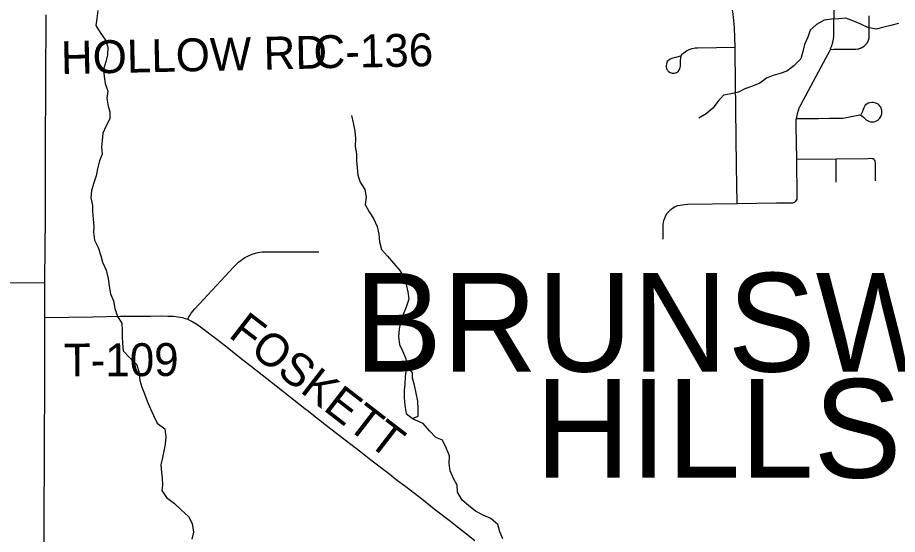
# Model space of a CAD drawing. Extents: x 0 to 34, y 0 to 22.
# Drawn here: x 5.217 to 5.977, y 17.941 to 18.387 of the extents above; entities that cross this region are included whole.
import ezdxf

# ---------------------------------------------------------------- set-up
doc = ezdxf.new("R2010")
doc.units = 0
for name, color, linetype in [('GM_X_County_Road_Text', 7, 'Continuous'), ('GM_X_Minor_Lake', 7, 'Continuous'), ('GM_X_Minor_River', 7, 'Continuous'), ('GM_X_Township_Road', 7, 'Continuous'), ('GM_X_Township_Road_Text', 7, 'Continuous'), ('GM_X_Township_Text', 7, 'Continuous'), ('GM_X_US_Route', 7, 'Continuous')]:
    doc.layers.add(name, color=color, linetype=linetype)

msp = doc.modelspace()

# ---------------------------------------------------------------- linework, layer by layer
at = {"layer": 'GM_X_Minor_Lake'}
for points in [[(5.55407, 18.08597), (5.5527, 18.08359), (5.55195, 18.07714), (5.55176, 18.07012), (5.5512, 18.06537), (5.55101, 18.05892), (5.55158, 18.05209), (5.55291, 18.04508), (5.55821, 18.04072)], [(5.55397, 18.08578), (5.5527, 18.08359), (5.55195, 18.07714), (5.55176, 18.07012), (5.5512, 18.06537), (5.55101, 18.05892), (5.55158, 18.05209), (5.55291, 18.04508), (5.55821, 18.04072)], [(5.55821, 18.04072), (5.56312, 18.04281), (5.56331, 18.04926), (5.56293, 18.05589), (5.5616, 18.06272), (5.56009, 18.06955), (5.55838, 18.07581), (5.55831, 18.08032), (5.55371, 18.08611)], [(5.55821, 18.04072), (5.56312, 18.04281), (5.56331, 18.04926), (5.56293, 18.05589), (5.5616, 18.06272), (5.56009, 18.06955), (5.55838, 18.07581), (5.55831, 18.08032), (5.55397, 18.08578)]]:
    msp.add_lwpolyline(points, dxfattribs=at)
at = {"layer": 'GM_X_Minor_River'}
for points in [[(5.28642, 18.39341), (5.28544, 18.38656), (5.28463, 18.38047), (5.28836, 18.37448), (5.29287, 18.36776), (5.29509, 18.36174), (5.29467, 18.35509), (5.2931, 18.34917), (5.29136, 18.34268), (5.2917, 18.33642), (5.2926, 18.33018), (5.29502, 18.3236), (5.29402, 18.31769), (5.29512, 18.3107), (5.29656, 18.3058), (5.29669, 18.29992), (5.29326, 18.2932), (5.29074, 18.28745), (5.28994, 18.28098), (5.28951, 18.27527), (5.29021, 18.26922), (5.28789, 18.26347), (5.28615, 18.2566), (5.28497, 18.2505), (5.28284, 18.24457), (5.28091, 18.23789), (5.2803, 18.23142), (5.28159, 18.22481), (5.2817, 18.22007), (5.28224, 18.21306), (5.28295, 18.20681), (5.2825, 18.20187), (5.28341, 18.19506), (5.28659, 18.18849), (5.28902, 18.18153), (5.29047, 18.17587), (5.29347, 18.16892), (5.29514, 18.16175), (5.29605, 18.15513), (5.29734, 18.14852), (5.29994, 18.14251), (5.30103, 18.13589), (5.30346, 18.12912), (5.307, 18.12332), (5.30733, 18.11687), (5.30745, 18.11194), (5.30778, 18.10569), (5.30831, 18.09925), (5.31373, 18.09368), (5.31973, 18.08775), (5.32176, 18.08154), (5.3227, 18.07378), (5.32434, 18.06794), (5.32656, 18.0621), (5.32897, 18.05571), (5.33177, 18.04932), (5.33455, 18.04332), (5.33773, 18.03694), (5.34428, 18.03178), (5.345, 18.02496), (5.34439, 18.01869), (5.34355, 18.01393), (5.34219, 18.00726), (5.34083, 18.00077), (5.34135, 17.99433), (5.34185, 17.98941), (5.34217, 17.98335), (5.34172, 17.97859), (5.34564, 17.97261), (5.35256, 17.96746), (5.35836, 17.9619), (5.36455, 17.95617), (5.3679, 17.94998), (5.36902, 17.94261), (5.36765, 17.93651)], [(5.97838, 18.38222), (5.97179, 18.3804), (5.96558, 18.37896), (5.95899, 18.37714), (5.95196, 18.37872), (5.94567, 18.38146), (5.939, 18.38457), (5.93291, 18.38674), (5.92687, 18.38606), (5.92044, 18.38576), (5.91421, 18.38508), (5.90747, 18.38136), (5.90207, 18.37633), (5.9001, 18.37022), (5.89718, 18.36391), (5.89558, 18.358), (5.89381, 18.35152), (5.88786, 18.34553), (5.88189, 18.34087), (5.87606, 18.33887), (5.87004, 18.33725), (5.86422, 18.33487), (5.85843, 18.3306), (5.85204, 18.32802), (5.84565, 18.32563), (5.84003, 18.32268), (5.83381, 18.32144), (5.82702, 18.32018), (5.82238, 18.31516), (5.81776, 18.30901), (5.81218, 18.30398), (5.80581, 18.30026)], [(5.5056, 18.30267), (5.50707, 18.29625), (5.50855, 18.28926), (5.50889, 18.28282), (5.50867, 18.27598), (5.50976, 18.26956), (5.5099, 18.26349), (5.51061, 18.25743), (5.51094, 18.25118), (5.51297, 18.24516), (5.51709, 18.2388), (5.51819, 18.232), (5.51739, 18.2259), (5.52075, 18.21953), (5.52448, 18.21355), (5.52785, 18.20679), (5.52932, 18.20019), (5.52986, 18.19337), (5.53152, 18.18696), (5.53657, 18.18119), (5.54181, 18.17505), (5.54726, 18.16873), (5.55117, 18.16274), (5.55283, 18.15671), (5.5543, 18.15029), (5.55501, 18.14386), (5.55271, 18.13717), (5.55021, 18.13085), (5.54788, 18.12491), (5.54672, 18.11805), (5.5463, 18.11159), (5.54702, 18.10478), (5.55, 18.09878), (5.55241, 18.09238), (5.55407, 18.08597)], [(5.63636, 17.93685), (5.63377, 17.94286), (5.63192, 17.94927), (5.62594, 17.95444), (5.61944, 17.95733), (5.61274, 17.96078), (5.60677, 17.96557), (5.60117, 17.97037), (5.59724, 17.97711), (5.59691, 17.98318), (5.59375, 17.98899), (5.59095, 17.99575), (5.58986, 18.00199), (5.59027, 18.00864), (5.58746, 18.01559), (5.5841, 18.02215), (5.57837, 18.02449), (5.57294, 18.03024), (5.56751, 18.03638), (5.5583, 18.04062)]]:
    msp.add_lwpolyline(points, dxfattribs=at)
at = {"layer": 'GM_X_Township_Road'}
msp.add_line((5.92442, 18.24497), (5.92442, 18.26513), dxfattribs=at)
for points in [[(5.83714, 18.35673), (5.83707, 18.36173), (5.83673, 18.37838), (5.83606, 18.38465), (5.83571, 18.38729), (5.83532, 18.39023), (5.83486, 18.39395), (5.83437, 18.39791), (5.83419, 18.40107), (5.83397, 18.41942)], [(5.88898, 18.22802), (5.88974, 18.22871), (5.8903, 18.22948), (5.8907, 18.23032), (5.89081, 18.23112), (5.89086, 18.23208), (5.89043, 18.26483), (5.88994, 18.29337), (5.88996, 18.2984), (5.89004, 18.29932), (5.89016, 18.30009), (5.89172, 18.30644), (5.8921, 18.30774), (5.89234, 18.30836), (5.8926, 18.30897), (5.89287, 18.30958), (5.89314, 18.31018), (5.89343, 18.31078), (5.89373, 18.31137), (5.89403, 18.31196), (5.91595, 18.35282), (5.91829, 18.35742), (5.91859, 18.35799), (5.91888, 18.35857), (5.91916, 18.35915), (5.91946, 18.35981), (5.91972, 18.36041), (5.91996, 18.361), (5.9202, 18.3616), (5.92043, 18.3622), (5.92064, 18.36281), (5.92085, 18.36343), (5.92104, 18.36404), (5.92122, 18.36466), (5.92139, 18.36528), (5.92155, 18.3659), (5.92171, 18.36653), (5.92185, 18.36716), (5.92197, 18.36779), (5.92209, 18.36843), (5.9222, 18.36906), (5.92229, 18.3697), (5.92237, 18.37034), (5.92245, 18.37098), (5.92251, 18.37162), (5.92256, 18.37226), (5.9226, 18.37291), (5.92264, 18.39834)], [(5.91946, 18.35981), (5.92256, 18.35985), (5.93219, 18.35996), (5.93691, 18.36002), (5.94147, 18.36008), (5.94329, 18.36024), (5.94349, 18.36027), (5.9437, 18.36031), (5.9439, 18.36036), (5.9441, 18.3604), (5.9443, 18.36045), (5.9445, 18.36051), (5.9447, 18.36056), (5.9449, 18.36062), (5.94521, 18.36073), (5.9454, 18.36079), (5.94559, 18.36087), (5.94578, 18.36094), (5.94598, 18.36102), (5.94617, 18.3611), (5.94635, 18.36119), (5.94654, 18.36128), (5.94673, 18.36137), (5.94691, 18.36147), (5.94709, 18.36157), (5.94727, 18.36167), (5.94745, 18.36178), (5.94762, 18.36188), (5.9478, 18.36199), (5.94797, 18.36211), (5.94814, 18.36223), (5.94843, 18.36244), (5.9486, 18.36256), (5.94876, 18.36269), (5.94892, 18.36282), (5.94907, 18.36295), (5.94923, 18.36309), (5.94938, 18.36323), (5.94953, 18.36337), (5.94968, 18.36352), (5.94983, 18.36366), (5.94997, 18.36381), (5.95011, 18.36396), (5.95025, 18.36412), (5.95038, 18.36428), (5.95051, 18.36444), (5.95064, 18.3646), (5.95077, 18.36476), (5.95098, 18.36505), (5.9511, 18.36522), (5.95122, 18.36539), (5.95133, 18.36556), (5.95144, 18.36573), (5.95154, 18.36591), (5.95164, 18.36609), (5.95175, 18.36627), (5.95184, 18.36645), (5.95194, 18.36664), (5.95203, 18.36682), (5.95211, 18.36701), (5.9522, 18.3672), (5.95228, 18.36739), (5.95236, 18.36758), (5.95243, 18.36778), (5.9525, 18.36797), (5.95261, 18.3683), (5.95267, 18.3685), (5.95273, 18.3687), (5.95279, 18.3689), (5.95284, 18.3691), (5.95288, 18.3693), (5.95293, 18.3695), (5.95297, 18.3697), (5.953, 18.36991), (5.95304, 18.37011), (5.95313, 18.37665), (5.95308, 18.38139), (5.95303, 18.38613), (5.95286, 18.38866)], [(5.79002, 18.35396), (5.78678, 18.3531), (5.78341, 18.35206), (5.78109, 18.35127), (5.78005, 18.35072), (5.77919, 18.35004), (5.77852, 18.34918), (5.77809, 18.34845), (5.77778, 18.34711), (5.77758, 18.34588), (5.77748, 18.34472), (5.77772, 18.34325), (5.77803, 18.34251), (5.77858, 18.34178), (5.77907, 18.34123), (5.77962, 18.34074), (5.78109, 18.33982), (5.78286, 18.33927), (5.7847, 18.33921), (5.78555, 18.33941), (5.78653, 18.3397), (5.78727, 18.34013), (5.78794, 18.3408), (5.7888, 18.3419), (5.78935, 18.34313), (5.78968, 18.34412), (5.7899, 18.34527), (5.79005, 18.34649), (5.78996, 18.35029), (5.79008, 18.35243), (5.79051, 18.3539), (5.79094, 18.35488), (5.79146, 18.35564), (5.79195, 18.35612), (5.79271, 18.35677), (5.7939, 18.35773), (5.79504, 18.35855), (5.79627, 18.35916), (5.79736, 18.35965), (5.79993, 18.36051), (5.80139, 18.36081), (5.80269, 18.36106), (5.80477, 18.36124), (5.83707, 18.36173)], [(5.83882, 18.22662), (5.83837, 18.25926), (5.83714, 18.35673)], [(5.89016, 18.30009), (5.90909, 18.30016), (5.91885, 18.30028), (5.92773, 18.30032), (5.93037, 18.30047), (5.93155, 18.30058), (5.93302, 18.30084), (5.93485, 18.3012), (5.93895, 18.302), (5.94349, 18.30289), (5.94459, 18.30311), (5.94563, 18.30293), (5.94652, 18.30251), (5.94808, 18.30135), (5.95032, 18.29905), (5.95145, 18.29824), (5.95272, 18.29763), (5.9542, 18.29727), (5.95568, 18.29711), (5.9569, 18.29717), (5.95808, 18.29742), (5.95923, 18.29792), (5.96042, 18.29854), (5.96144, 18.29941), (5.96231, 18.30033), (5.96313, 18.30181), (5.96364, 18.30313), (5.96382, 18.3042), (5.96394, 18.30528), (5.96384, 18.30722), (5.96338, 18.3089), (5.96297, 18.30977), (5.96226, 18.31079), (5.9616, 18.31165), (5.96073, 18.31237), (5.95864, 18.31339), (5.9566, 18.31385), (5.95522, 18.3139), (5.95359, 18.31374), (5.95211, 18.31318), (5.95093, 18.31252), (5.94966, 18.3115), (5.94894, 18.31033), (5.94835, 18.30925), (5.94777, 18.30778), (5.94696, 18.30568), (5.94588, 18.30313)], [(5.89043, 18.26483), (5.92442, 18.26513), (5.95197, 18.26562), (5.95405, 18.26565), (5.95564, 18.26555), (5.9565, 18.26541), (5.95718, 18.265)], [(5.95848, 18.24615), (5.95841, 18.26133), (5.95831, 18.26269), (5.95808, 18.26351), (5.95767, 18.26441), (5.95718, 18.265)], [(5.77502, 18.1959), (5.77488, 18.20598), (5.77498, 18.20842), (5.77523, 18.21021), (5.77558, 18.21201), (5.77628, 18.21405), (5.77732, 18.21629), (5.77852, 18.21819), (5.78017, 18.22008), (5.78156, 18.22143), (5.78316, 18.22257), (5.78535, 18.22392), (5.78769, 18.22487), (5.78954, 18.22531), (5.79158, 18.22561), (5.79607, 18.22591), (5.83882, 18.22662), (5.87302, 18.22714), (5.88615, 18.22721), (5.88695, 18.22726), (5.88764, 18.22738), (5.8881, 18.22749), (5.8886, 18.22776), (5.88898, 18.22802)], [(5.36406, 18.12664), (5.36505, 18.12872), (5.3657, 18.12995), (5.36698, 18.13198), (5.37004, 18.13549), (5.40374, 18.1719), (5.4067, 18.17472), (5.40829, 18.17609), (5.4098, 18.17734), (5.41132, 18.17846), (5.41346, 18.17984), (5.41608, 18.18118), (5.41763, 18.1819), (5.41967, 18.1827), (5.42272, 18.18374), (5.42449, 18.18423), (5.42632, 18.18453), (5.42826, 18.18475), (5.42979, 18.18484), (5.47731, 18.18484)], [(5.20197, 18.15804), (5.24053, 18.1584)], [(5.24062, 18.12803), (5.28199, 18.12882), (5.30598, 18.12917), (5.32468, 18.12926), (5.3317, 18.12931), (5.34133, 18.12946), (5.34677, 18.12941), (5.35181, 18.12926), (5.35551, 18.12877), (5.35942, 18.12802), (5.36184, 18.12738), (5.36406, 18.12664), (5.36619, 18.1256), (5.36851, 18.12442), (5.37192, 18.12244), (5.37508, 18.12017), (5.38924, 18.10949), (5.39653, 18.10361), (5.4116, 18.09165), (5.41891, 18.08597), (5.4324, 18.07536), (5.44046, 18.069), (5.46536, 18.0495), (5.46739, 18.04792), (5.47698, 18.04036), (5.48251, 18.03606), (5.49407, 18.02712), (5.49887, 18.02341), (5.51359, 18.01195), (5.52239, 18.00523), (5.53751, 17.99357), (5.54536, 17.98739), (5.55243, 17.982), (5.56745, 17.97044), (5.57704, 17.96293), (5.59107, 17.95201), (5.5972, 17.94717), (5.60249, 17.94312), (5.61222, 17.93546)]]:
    msp.add_lwpolyline(points, dxfattribs=at)
at = {"layer": 'GM_X_US_Route'}
msp.add_lwpolyline([(5.24014, 17.86435), (5.23996, 17.88547), (5.24001, 17.89931), (5.24, 17.90343), (5.23996, 17.92179), (5.23992, 17.94227), (5.23998, 17.95984), (5.24002, 17.97041), (5.24011, 17.99394), (5.24014, 18.00177), (5.24022, 18.0225), (5.24038, 18.06668), (5.24044, 18.08249), (5.24054, 18.10767), (5.24062, 18.12803), (5.24053, 18.1584), (5.24088, 18.19015), (5.24097, 18.2117), (5.24105, 18.23079), (5.24114, 18.25217), (5.24119, 18.2645), (5.24123, 18.27319), (5.24163, 18.38972)], dxfattribs=at)

# ---------------------------------------------------------------- texts
at = {"layer": 'GM_X_County_Road_Text'}
for s, rotation, p in [('C-136', 1.09591, (5.47293, 18.34335)), ('HOLLOW RD', 1.26554, (5.25471, 18.33836))]:
    msp.add_text(s, height=0.028409, rotation=rotation, dxfattribs=at).set_placement(p)
at = {"layer": 'GM_X_Township_Road_Text'}
for s, rotation, p in [('FOSKETT', 322.31722, (5.39837, 18.11197)), ('T-109', 0.27825, (5.25699, 18.07715))]:
    msp.add_text(s, height=0.028409, rotation=rotation, dxfattribs=at).set_placement(p)
at = {"layer": 'GM_X_Township_Text'}
for s, p in [('BRUNSWICK', (5.5078, 18.08141)), ('HILLS', (5.66426, 17.9897))]:
    msp.add_text(s, height=0.085227, rotation=0.00001, dxfattribs=at).set_placement(p)

doc.saveas('drawing.dxf')
